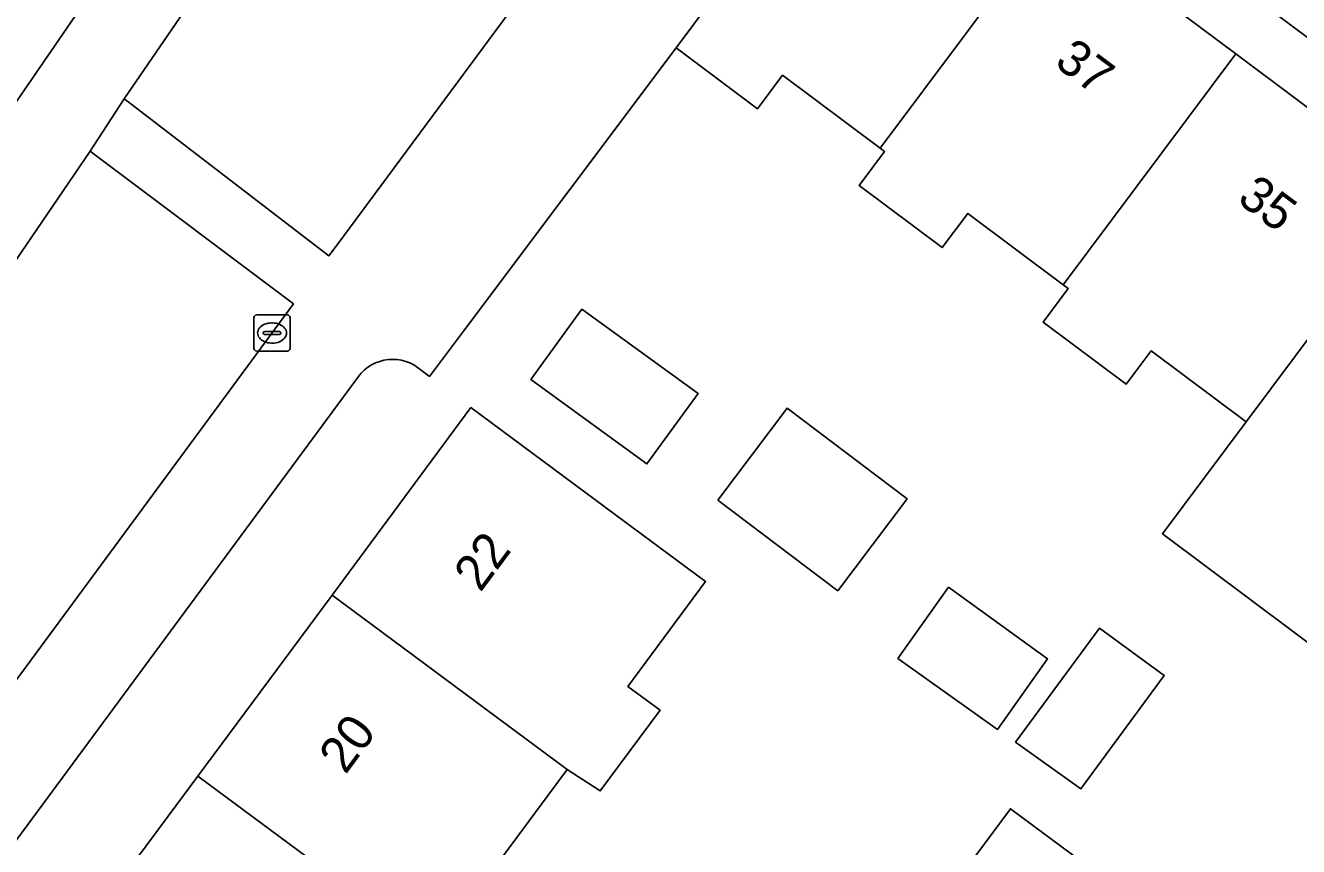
# Model space of a CAD drawing. Extents: x 160023 to 161302, y 384750 to 385707.
# Drawn here: x 160281.58 to 160316.93, y 385258.63 to 385281.42 of the extents above; entities that cross this region are included whole.
import ezdxf

# ---------------------------------------------------------------- set-up
doc = ezdxf.new("R2010")
doc.units = 0
for name, color, linetype in [('IMGEO_Erf', 7, 'Continuous'), ('IMGEO_Groenvoorziening', 7, 'Continuous'), ('IMGEO_Kolk', 7, 'Continuous'), ('IMGEO_Muur', 7, 'Continuous'), ('IMGEO_Pand', 7, 'Continuous'), ('IMGEO_Pand_nummerreeks', 7, 'Continuous'), ('IMGEO_Rijbaan_lokaal_open', 7, 'Continuous'), ('IMGEO_Voetpad_open', 7, 'Continuous')]:
    doc.layers.add(name, color=color, linetype=linetype)

msp = doc.modelspace()

# ---------------------------------------------------------------- linework, layer by layer
at = {"layer": 'IMGEO_Erf'}
for points in [[(160305.132, 385288.141), (160310.108, 385284.424), (160315.187, 385280.629), (160320.269, 385276.833), (160325.158, 385273.181), (160330.307, 385269.334), (160335.568, 385265.404), (160336.475, 385266.714), (160306.008, 385289.412)], [(160295.614, 385271.592), (160297.035, 385273.546), (160300.26, 385271.202), (160298.838, 385269.247)], [(160300.806, 385268.242), (160302.731, 385270.792), (160306.06, 385268.28), (160304.135, 385265.73)], [(160305.805, 385263.846), (160307.214, 385265.824), (160309.963, 385263.836), (160308.569, 385261.878)], [(160309.071, 385261.521), (160311.407, 385264.691), (160313.199, 385263.371), (160310.885, 385260.23)], [(160308.257, 385254.646), (160306.282, 385256.11), (160308.929, 385259.676), (160310.902, 385258.213), (160308.689, 385255.228)]]:
    msp.add_lwpolyline(points, close=True, dxfattribs=at)
for points in [[(160318.042, 385263.656), (160313.154, 385267.307), (160315.475, 385270.414), (160312.834, 385272.387), (160312.141, 385271.459), (160309.839, 385273.179), (160310.537, 385274.114), (160310.398, 385274.218), (160307.743, 385276.202), (160307.033, 385275.252), (160304.731, 385276.972), (160305.438, 385277.918), (160305.316, 385278.009), (160302.604, 385280.035), (160301.912, 385279.108), (160299.647, 385280.799), (160293.774, 385272.972), (160292.801, 385271.675), (160292.568, 385271.851)], [(160290.83, 385271.674), (160274.818, 385250), (160238.783, 385201.222)], [(160282.679, 385255.599), (160286.371, 385260.582), (160290.095, 385265.609), (160293.949, 385270.812), (160297.967, 385267.836), (160300.462, 385265.987), (160298.304, 385263.074), (160299.202, 385262.41), (160297.544, 385260.171), (160296.627, 385260.769), (160294.672, 385258.131)]]:
    msp.add_lwpolyline(points, dxfattribs=at)
msp.add_arc((160291.78, 385270.964), 1.187, 48.4094, 143.2206, dxfattribs=at)
at = {"layer": 'IMGEO_Groenvoorziening'}
msp.add_lwpolyline([(160294.775, 385294.396), (160291.84, 385290.346), (160284.321, 385279.384), (160284.505, 385279.243), (160290.01, 385275.026), (160290.235, 385275.329), (160297.28, 385284.848), (160302.57, 385291.996)], dxfattribs=at)
msp.add_lwpolyline([(160289.023, 385273.689), (160283.54, 385277.81), (160283.378, 385277.932), (160276.737, 385268.187), (160273.814, 385263.87), (160279.114, 385260.255)], close=True, dxfattribs=at)
at = {"layer": 'IMGEO_Kolk'}
for p, q in [((160287.928, 385272.456), (160287.928, 385273.308)), ((160288.003, 385273.382), (160288.855, 385273.382)), ((160288.929, 385273.308), (160288.929, 385272.456)), ((160288.416, 385273.162), (160288.441, 385273.162)), ((160288.187, 385272.876), (160288.187, 385272.888)), ((160288.625, 385272.839), (160288.227, 385272.839)), ((160288.23, 385272.925), (160288.628, 385272.925)), ((160288.439, 385272.602), (160288.414, 385272.602)), ((160288.671, 385272.888), (160288.671, 385272.876)), ((160288.855, 385272.382), (160288.003, 385272.382))]:
    msp.add_line(p, q, dxfattribs=at)
for points in [[(160287.928, 385272.456), (160287.928, 385273.308)], [(160288.003, 385273.382), (160288.855, 385273.382)], [(160288.929, 385273.308), (160288.929, 385272.456)], [(160288.855, 385272.382), (160288.003, 385272.382)]]:
    msp.add_lwpolyline(points, dxfattribs=at)
for centre, radius, start, end in [((160288.005, 385273.306), 0.0765, 91.552, 178.448), ((160288.005, 385273.306), 0.0765, 91.552, 178.448), ((160288.853, 385273.306), 0.0765, 1.552, 88.448), ((160288.853, 385273.306), 0.0765, 1.552, 88.448), ((160288.227, 385272.885), 0.0403, 85.8775, 175.7526), ((160288.224, 385272.875), 0.0366, 178.938, 274.7102), ((160288.628, 385272.882), 0.043, 264.8664, 352.4533), ((160288.632, 385272.887), 0.0386, 1.7309, 96.639), ((160288.005, 385272.458), 0.0765, 181.552, 268.448), ((160288.005, 385272.458), 0.0765, 181.552, 268.448), ((160288.853, 385272.458), 0.0765, 271.552, 358.448), ((160288.853, 385272.458), 0.0765, 271.552, 358.448)]:
    msp.add_arc(centre, radius, start, end, dxfattribs=at)
for centre, major_axis, ratio, start_param, end_param in [((160288.415, 385272.882), (-0.387, 0.002), 0.722429, 4.712389, 7.853982), ((160288.44, 385272.882), (-0.39, 0.002), 0.717154, 1.570796, 4.712389)]:
    msp.add_ellipse(centre, major_axis=major_axis, ratio=ratio, start_param=start_param, end_param=end_param, dxfattribs=at)
at = {"layer": 'IMGEO_Muur'}
msp.add_lwpolyline([(160293.774, 385272.972), (160299.647, 385280.799)], dxfattribs=at)
at = {"layer": 'IMGEO_Pand'}
for points in [[(160299.647, 385280.799), (160301.912, 385279.108), (160302.604, 385280.035), (160305.316, 385278.009), (160310.108, 385284.424), (160305.132, 385288.141)], [(160315.187, 385280.629), (160310.108, 385284.424), (160305.316, 385278.009), (160305.438, 385277.918), (160304.731, 385276.972), (160307.033, 385275.252), (160307.743, 385276.202), (160310.398, 385274.218)], [(160310.398, 385274.218), (160310.537, 385274.114), (160309.839, 385273.179), (160312.141, 385271.459), (160312.834, 385272.387), (160315.475, 385270.414), (160320.269, 385276.833), (160315.187, 385280.629)], [(160325.158, 385273.181), (160320.269, 385276.833), (160315.475, 385270.414), (160313.154, 385267.307), (160318.042, 385263.656), (160319.67, 385265.835), (160320.348, 385266.743)], [(160295.614, 385271.592), (160298.838, 385269.247), (160300.26, 385271.202), (160297.035, 385273.546)], [(160296.627, 385260.769), (160297.544, 385260.171), (160299.202, 385262.41), (160298.304, 385263.074), (160300.462, 385265.987), (160297.967, 385267.836), (160293.949, 385270.812), (160290.095, 385265.609)], [(160300.806, 385268.242), (160304.135, 385265.73), (160306.06, 385268.28), (160302.731, 385270.792)], [(160292.901, 385255.743), (160292.975, 385255.843), (160293.869, 385255.181), (160295.564, 385257.47), (160294.672, 385258.131), (160296.627, 385260.769), (160290.095, 385265.609), (160286.371, 385260.582)], [(160305.805, 385263.846), (160308.569, 385261.878), (160309.963, 385263.836), (160307.214, 385265.824)], [(160309.071, 385261.521), (160310.885, 385260.23), (160313.199, 385263.371), (160311.407, 385264.691)], [(160290.102, 385250.099), (160291.778, 385252.36), (160290.885, 385253.022), (160292.901, 385255.743), (160286.371, 385260.582), (160282.679, 385255.599), (160289.223, 385250.75)], [(160308.689, 385255.228), (160310.902, 385258.213), (160308.929, 385259.676), (160306.282, 385256.11), (160308.257, 385254.646)]]:
    msp.add_lwpolyline(points, close=True, dxfattribs=at)
at = {"layer": 'IMGEO_Rijbaan_lokaal_open'}
msp.add_lwpolyline([(160274.133, 385268.809), (160281.342, 385279.321), (160281.354, 385279.339), (160281.858, 385280.074), (160293.52, 385297.079)], dxfattribs=at)
at = {"layer": 'IMGEO_Voetpad_open'}
for points in [[(160296.398, 385295.385), (160293.52, 385297.079), (160281.858, 385280.074), (160281.354, 385279.339)], [(160298.828, 385294.739), (160302.57, 385291.996), (160306.008, 385289.412), (160336.475, 385266.714), (160345.124, 385259.161)], [(160305.132, 385288.141), (160306.008, 385289.412), (160302.57, 385291.996), (160297.28, 385284.848), (160290.235, 385275.329), (160290.01, 385275.026), (160284.505, 385279.243), (160284.321, 385279.384), (160283.378, 385277.932), (160283.54, 385277.81), (160289.023, 385273.689), (160279.114, 385260.255)], [(160234.684, 385206.643), (160244.303, 385220.626), (160245.244, 385222.066), (160259.132, 385242.227), (160260.026, 385243.56), (160264.456, 385250), (160273.04, 385262.479), (160273.814, 385263.87), (160276.737, 385268.187), (160283.378, 385277.932), (160284.321, 385279.384), (160291.84, 385290.346)], [(160292.568, 385271.851), (160292.801, 385271.675), (160293.774, 385272.972), (160299.647, 385280.799), (160305.132, 385288.141)], [(160238.783, 385201.222), (160274.818, 385250), (160290.83, 385271.674)]]:
    msp.add_lwpolyline(points, dxfattribs=at)
msp.add_arc((160291.78, 385270.964), 1.187, 48.4094, 143.2206, dxfattribs=at)

# ---------------------------------------------------------------- texts
at = {"layer": 'IMGEO_Pand_nummerreeks'}
for s, rotation, p in [('37', 323.2387, (160310.116, 385280.324)), ('35', 323.2387, (160315.189, 385276.535)), ('22', 53.4686, (160294.215, 385265.662)), ('20', 53.4686, (160290.469, 385260.604))]:
    msp.add_text(s, height=1, rotation=rotation, dxfattribs=at).set_placement(p)

doc.saveas('drawing.dxf')
